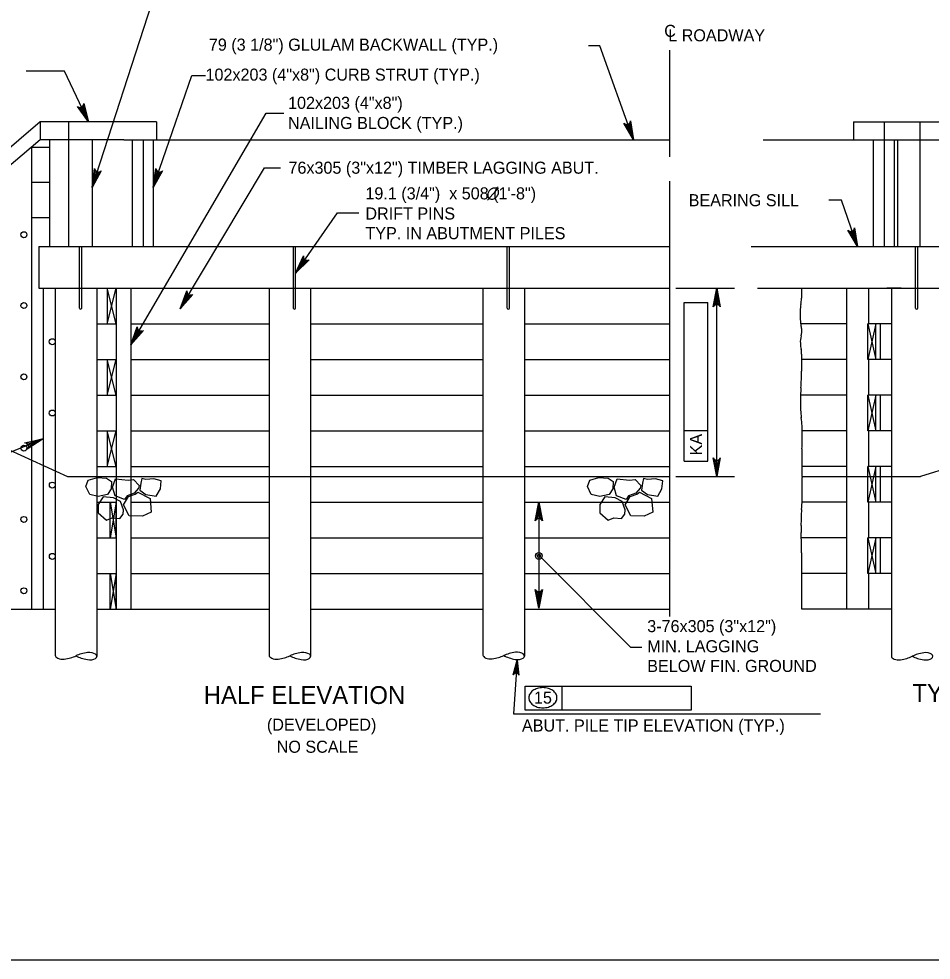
# Model space of a CAD drawing. Extents: x 635440 to 640306, y 296653 to 298484.
# Drawn here: x 638611.5 to 638838.2, y 297856.5 to 298090.4 of the extents above; entities that cross this region are included whole.
import ezdxf

# ---------------------------------------------------------------- set-up
doc = ezdxf.new("R2010")
doc.units = 0
for name, color, linetype in [('2', 7, 'Continuous'), ('4', 7, 'Continuous'), ('5', 7, 'Continuous'), ('52', 7, 'Continuous')]:
    doc.layers.add(name, color=color, linetype=linetype)

# ---------------------------------------------------------------- blocks, each defined once
blk = doc.blocks.new('ROCK')
at = {"layer": '4'}
for points in [[(2.36725, 1.088), (2.2065, 0.82625), (2.378625, 0.506625), (2.66975, 0.3095), (3.128875, 0.403375), (3.48475, 0.6775), (3.4915, 1.123375), (3.25625, 1.36725), (2.783625, 1.308375)], [(1.10175, -0.02725), (1.4015, -0.159125), (1.78825, -0.148875), (1.980875, -0.266), (2.343375, 0.09475), (2.27875, 0.5505), (1.969375, 0.883), (1.4225, 0.553625), (1.152875, 0.479), (1.0105, 0.082)], [(0.74675, 0.359875), (0.882, 0.16), (1.072875, -0.144), (0.892, -0.457375), (0.448125, -0.758625), (0.1, -0.49325), (-0.095, -0.146375), (0.202875, 0.1025), (0.579125, 0.219875)], [(2.231375, -0.71725), (2.2025, -0.266375), (2.45475, 0.037125), (2.9085, 0.28875), (3.2995, 0.047625), (3.46875, -0.344), (3.231625, -0.855), (2.92, -0.860375), (2.5765, -1.054625), (2.340375, -0.904375)], [(1.2085, -0.192875), (0.778375, -0.737625), (1.008375, -1.391375), (1.48725, -1.396875), (2.09825, -1.106625), (2.133375, -0.486375), (1.723125, -0.203375), (1.37425, -0.239875)]]:
    blk.add_lwpolyline(points, close=True, dxfattribs=at)

msp = doc.modelspace()

# ---------------------------------------------------------------- linework, layer by layer
at = {"layer": '2'}
msp.add_line((639261.46, 297856.46), (638475.46, 297856.46), dxfattribs=at)
at = {"layer": '4'}
for p, q in [((638616.79, 298064.76), (638555.41, 298012.43)), ((638616.79, 298064.76), (638616.79, 298060.33)), ((638645.68, 298064.76), (638616.79, 298064.76)), ((638623.78, 298064.76), (638623.78, 298060.33)), ((638645.68, 298064.76), (638645.68, 298060.33)), ((638818.94, 298064.76), (638842.35, 298064.76)), ((638818.94, 298064.76), (638818.94, 298060.33)), ((638826.56, 298064.76), (638826.56, 298033.75)), ((638835.37, 298064.76), (638835.37, 298060.33)), ((638616.79, 298060.33), (638555.41, 298008)), ((638637.58, 298060.33), (638616.79, 298060.33)), ((638619.08, 298060.33), (638619.08, 298033.75)), ((638623.78, 298060.33), (638623.78, 298033.75)), ((638629.7, 298060.33), (638629.7, 298033.75)), ((638637.58, 298060.33), (638773.18, 298060.33)), ((638639.66, 298060.33), (638639.66, 298033.75)), ((638642.41, 298060.33), (638642.41, 298033.75)), ((638644.86, 298060.33), (638644.86, 298033.75)), ((638796.46, 298060.33), (638842.35, 298060.33)), ((638823.81, 298060.33), (638823.81, 298033.75)), ((638829.02, 298060.33), (638829.02, 298033.75)), ((638829.87, 298060.33), (638829.87, 298033.75)), ((638835.37, 298060.33), (638835.37, 298033.75)), ((638614.59, 298058.45), (638614.59, 297980.72)), ((638614.59, 298058.45), (638618.15, 298058.45)), ((638618.15, 298058.48), (638619.08, 298058.48)), ((638614.59, 298049.74), (638619.08, 298049.74)), ((638614.59, 298041.01), (638619.08, 298041.01)), ((638616.45, 298033.75), (638616.45, 298023.42)), ((638616.45, 298033.75), (638773.18, 298033.75)), ((638626.54, 298018.49), (638626.54, 298033.75)), ((638627.1, 298018.49), (638627.1, 298033.75)), ((638679.7, 298018.49), (638679.7, 298033.75)), ((638680.25, 298018.49), (638680.25, 298033.75)), ((638732.85, 298018.49), (638732.85, 298033.75)), ((638733.4, 298018.49), (638733.4, 298033.75)), ((638793.49, 298033.75), (638844.08, 298033.75)), ((638834.34, 298018.49), (638834.34, 298033.75)), ((638834.89, 298018.49), (638834.89, 298033.75)), ((638616.45, 298023.42), (638773.18, 298023.42)), ((638617.56, 298023.42), (638617.56, 297943.69)), ((638620.51, 298023.42), (638620.51, 297978)), ((638630.84, 298023.42), (638630.84, 297976.6)), ((638633.47, 298023.42), (638633.47, 298014.56)), ((638635.68, 298014.56), (638633.47, 298023.42)), ((638633.47, 298014.56), (638635.68, 298023.42)), ((638635.68, 298023.42), (638635.68, 298014.56)), ((638635.68, 298023.42), (638635.68, 297976.6)), ((638639.32, 298023.42), (638639.32, 297976.6)), ((638673.67, 298023.42), (638673.67, 297976.6)), ((638684, 298023.42), (638684, 297976.6)), ((638726.82, 298023.42), (638726.82, 297976.6)), ((638737.15, 298023.42), (638737.15, 297976.6)), ((638795.04, 298023.42), (638844.6, 298023.42)), ((638817.16, 298023.42), (638817.16, 297976.6)), ((638822.66, 298023.42), (638822.66, 298014.56)), ((638830.78, 298023.42), (638827.22, 298023.42)), ((638828.31, 298023.42), (638828.31, 297976.6)), ((638630.84, 298014.56), (638635.68, 298014.56)), ((638639.32, 298014.56), (638673.67, 298014.56)), ((638684, 298014.56), (638726.82, 298014.56)), ((638737.15, 298014.56), (638773.18, 298014.56)), ((638817.16, 298014.56), (638805.79, 298014.56)), ((638822.49, 298005.7), (638822.49, 298014.56)), ((638822.49, 298014.56), (638824.49, 298005.7)), ((638824.49, 298014.56), (638822.49, 298005.7)), ((638828.31, 298014.56), (638822.49, 298014.56)), ((638824.49, 298005.7), (638824.49, 298014.56)), ((638825.63, 298005.7), (638825.63, 298014.56)), ((638828.31, 298014.56), (638827.22, 298014.56)), ((638926.38, 298005.82), (638835.58, 297976.6)), ((638560.65, 298005.46), (638623.57, 297976.6)), ((638630.84, 298005.7), (638635.68, 298005.7)), ((638633.47, 297996.84), (638635.68, 298005.7)), ((638635.68, 297996.84), (638633.47, 298005.7)), ((638633.47, 298005.7), (638633.47, 297996.84)), ((638635.68, 298005.7), (638635.68, 297996.84)), ((638639.32, 298005.7), (638673.67, 298005.7)), ((638684, 298005.7), (638726.82, 298005.7)), ((638737.15, 298005.7), (638773.18, 298005.7)), ((638817.16, 298005.7), (638806.04, 298005.7)), ((638828.31, 298005.7), (638822.49, 298005.7)), ((638822.66, 298005.7), (638822.66, 297996.84)), ((638630.84, 297996.84), (638635.68, 297996.84)), ((638639.32, 297996.84), (638673.67, 297996.84)), ((638684, 297996.84), (638726.82, 297996.84)), ((638737.15, 297996.84), (638773.18, 297996.84)), ((638817.16, 297996.84), (638805.74, 297996.84)), ((638824.49, 297996.84), (638822.49, 297987.98)), ((638822.49, 297996.84), (638824.49, 297987.98)), ((638822.49, 297987.98), (638822.49, 297996.84)), ((638828.31, 297996.84), (638822.49, 297996.84)), ((638824.49, 297987.98), (638824.49, 297996.84)), ((638825.63, 297987.98), (638825.63, 297996.84)), ((638630.84, 297987.98), (638635.68, 297987.98)), ((638633.47, 297987.98), (638633.47, 297979.12)), ((638635.68, 297979.12), (638633.47, 297987.98)), ((638633.47, 297979.12), (638635.68, 297987.98)), ((638635.68, 297987.98), (638635.68, 297979.12)), ((638639.32, 297987.98), (638673.67, 297987.98)), ((638684, 297987.98), (638726.82, 297987.98)), ((638737.15, 297987.98), (638773.18, 297987.98)), ((638817.16, 297987.98), (638806.17, 297987.98)), ((638828.31, 297987.98), (638822.49, 297987.98)), ((638822.66, 297987.98), (638822.66, 297979.12)), ((638614.59, 297980.72), (638614.59, 297943.69)), ((638620.51, 297978), (638620.51, 297932.22)), ((638630.84, 297979.12), (638635.68, 297979.12)), ((638639.32, 297979.12), (638673.67, 297979.12)), ((638684, 297979.12), (638726.82, 297979.12)), ((638737.15, 297979.12), (638773.18, 297979.12)), ((638817.16, 297979.12), (638806.03, 297979.12)), ((638828.31, 297979.12), (638822.49, 297979.12)), ((638824.49, 297979.12), (638822.49, 297970.27)), ((638822.49, 297979.12), (638824.49, 297970.27)), ((638822.49, 297970.27), (638822.49, 297979.12)), ((638824.49, 297970.27), (638824.49, 297979.12)), ((638825.63, 297970.27), (638825.63, 297979.12)), ((638623.57, 297976.6), (638773.18, 297976.6)), ((638630.84, 297976.6), (638630.84, 297931.95)), ((638635.68, 297976.6), (638635.68, 297943.69)), ((638639.32, 297976.6), (638639.32, 297943.69)), ((638673.67, 297976.6), (638673.67, 297932.22)), ((638684, 297976.6), (638684, 297931.95)), ((638726.82, 297976.6), (638726.82, 297932.28)), ((638737.15, 297976.6), (638737.15, 297932)), ((638806.09, 297976.6), (638835.58, 297976.6)), ((638817.16, 297976.6), (638817.16, 297943.69)), ((638828.31, 297976.6), (638828.31, 297931.96)), ((638630.84, 297970.27), (638635.68, 297970.27)), ((638635.68, 297970.27), (638634.14, 297961.41)), ((638634.14, 297970.27), (638635.68, 297961.41)), ((638634.14, 297961.41), (638634.14, 297970.27)), ((638635.68, 297961.41), (638635.68, 297970.27)), ((638639.32, 297970.27), (638673.67, 297970.27)), ((638684, 297970.27), (638726.82, 297970.27)), ((638737.15, 297970.27), (638773.18, 297970.27)), ((638817.16, 297970.27), (638806.11, 297970.27)), ((638828.31, 297970.27), (638822.49, 297970.27)), ((638822.66, 297970.27), (638822.66, 297961.41)), ((638630.84, 297961.41), (638635.68, 297961.41)), ((638639.32, 297961.41), (638673.67, 297961.41)), ((638684, 297961.41), (638726.82, 297961.41)), ((638737.15, 297961.41), (638773.18, 297961.41)), ((638817.16, 297961.41), (638805.93, 297961.41)), ((638828.31, 297961.41), (638822.49, 297961.41)), ((638822.49, 297952.55), (638822.49, 297961.41)), ((638822.49, 297961.41), (638824.49, 297952.55)), ((638824.49, 297961.41), (638822.49, 297952.55)), ((638824.49, 297952.55), (638824.49, 297961.41)), ((638825.63, 297952.55), (638825.63, 297961.41)), ((638630.84, 297952.55), (638635.68, 297952.55)), ((638634.14, 297943.69), (638634.14, 297952.55)), ((638634.14, 297952.55), (638635.68, 297943.69)), ((638635.68, 297952.55), (638634.14, 297943.69)), ((638635.68, 297943.69), (638635.68, 297952.55)), ((638639.32, 297952.55), (638673.67, 297952.55)), ((638684, 297952.55), (638726.82, 297952.55)), ((638737.15, 297952.55), (638773.18, 297952.55)), ((638817.16, 297952.55), (638806.02, 297952.55)), ((638828.31, 297952.55), (638822.49, 297952.55)), ((638822.66, 297952.55), (638822.66, 297943.69)), ((638600.84, 297943.69), (638620.51, 297943.69)), ((638630.84, 297943.69), (638673.67, 297943.69)), ((638632.08, 297943.69), (638636.51, 297943.69)), ((638684, 297943.69), (638726.82, 297943.69)), ((638737.15, 297943.69), (638773.18, 297943.69)), ((638828.31, 297943.69), (638806.02, 297943.69))]:
    msp.add_line(p, q, dxfattribs=at)
for centre in [(638612.74, 298036.71), (638612.74, 298019.12), (638619.79, 298010.13), (638612.74, 298001.4), (638619.79, 297992.41), (638612.74, 297983.68), (638619.8, 297974.5), (638612.74, 297965.97), (638619.8, 297956.79), (638612.74, 297948.25)]:
    msp.add_circle(centre, 0.738, dxfattribs=at)
for centre, radius, start, end in [((638784.68, 298021.81), 21.4, 0, 4.3004), ((638773.3, 298025), 32.98, 350.2251, 352.7773), ((638798.48, 298021.81), 7.59, 352.7773, 0), ((638626.82, 298018.53), 0.28, 188.6735, 351.3265), ((638679.97, 298018.53), 0.28, 188.6735, 351.3265), ((638733.13, 298018.53), 0.28, 188.6735, 351.3265), ((638823.51, 298017), 17.89, 174.8504, 180), ((638815.7, 298017.7), 10.05, 170.2251, 174.8504), ((638834.61, 298018.53), 0.28, 188.6735, 351.3265), ((638827.6, 298017), 21.97, 180, 184.6462), ((638811.51, 298015.69), 5.84, 184.6462, 194.0958), ((638799.74, 298012.73), 6.31, 5.005, 14.0958), ((638801.02, 298012.84), 5.02, 345.3447, 5.005), ((638811.51, 298010.1), 5.83, 165.3447, 183.5807), ((638818.12, 298010.51), 12.45, 183.5807, 190.7194), ((638798.43, 298006.79), 7.59, 1.5728, 10.7194), ((638750.08, 298005.46), 55.96, 0, 1.5729), ((638638.77, 298005.46), 167.27, 359.0903, 0), ((638731.2, 298003.99), 74.82, 355.9277, 359.0903), ((638863.04, 297994.6), 57.35, 175.9277, 179.5403), ((638834.28, 297994.83), 28.59, 179.5403, 187.1963), ((638773.25, 297987.13), 32.93, 0.063, 7.1963), ((638731.77, 297987.08), 74.41, 357.2609, 0.063), ((638873.15, 297980.32), 67.13, 177.2609, 180.2111), ((638898.98, 297980.41), 92.96, 180.2111, 182.5002), ((638729.13, 297973), 77.05, 359.9858, 2.5002), ((638749.3, 297972.99), 56.88, 355.4372, 359.9858), ((638851.31, 297964.85), 45.46, 175.4372, 180.5256), ((638894.58, 297965.25), 88.72, 180.5256, 181.6562), ((638076.06, 297941.58), 730.13, 1.26208, 1.65618), ((638731.45, 297956.02), 74.59, 0, 1.2621), ((634574.53, 297956.02), 4231.51, 359.83244, 0)]:
    msp.add_arc(centre, radius, start, end, dxfattribs=at)
for centre, major_axis, start_param, end_param in [((638622.34, 297932.17), (-1.83, 0.05), 0, 1.827597), ((638620.58, 297934.8), (-7.3, 0.19), 1.89032, 2.356194), ((638630.78, 297929.36), (7.3, -0.19), 1.89032, 2.356194), ((638630.91, 297934.53), (7.3, -0.19), 3.926991, 4.392865), ((638629.01, 297932), (1.83, -0.05), 4.455588, 8.110783), ((638675.5, 297932.17), (-1.83, 0.05), 0, 1.827597), ((638673.73, 297934.8), (-7.3, 0.19), 1.89032, 2.356194), ((638683.93, 297929.36), (7.3, -0.19), 1.89032, 2.356194), ((638684.06, 297934.53), (7.3, -0.19), 3.926991, 4.392865), ((638682.17, 297932), (1.83, -0.05), 4.455588, 8.110783), ((638728.65, 297932.23), (-1.83, 0.05), 0, 1.827597), ((638726.89, 297934.86), (-7.31, 0.19), 1.89032, 2.356194), ((638737.08, 297929.42), (7.31, -0.19), 1.89032, 2.356194), ((638737.22, 297934.59), (7.31, -0.19), 3.926991, 4.392865), ((638735.32, 297932.05), (1.83, -0.05), 4.455588, 8.110783), ((638830.14, 297931.96), (-1.83, 0), 0, 1.827597), ((638828.31, 297934.54), (-7.3, 0), 1.89032, 2.356194), ((638838.64, 297929.38), (7.3, 0), 1.89032, 2.356194), ((638838.64, 297934.54), (7.3, 0), 3.926991, 4.392865), ((638836.81, 297931.96), (1.83, 0), 4.455588, 8.110783)]:
    msp.add_ellipse(centre, major_axis=major_axis, ratio=0.5, start_param=start_param, end_param=end_param, dxfattribs=at)
at = {"layer": '5'}
for p, q in [((638755.9, 298083.61), (638753.07, 298083.61)), ((638764.25, 298060.33), (638755.9, 298083.61)), ((638773.18, 298082.57), (638773.18, 298056.09)), ((638622.83, 298077.34), (638613.26, 298077.34)), ((638654.48, 298076.28), (638657.89, 298076.28)), ((638672.98, 298066.9), (638677.34, 298066.9)), ((638672.55, 298053.37), (638676.47, 298053.37)), ((638727.92, 298045.3), (638730.72, 298048.36)), ((638773.18, 298049.98), (638773.18, 297941.84)), ((638774.72, 298023.42), (638789.36, 298023.42)), ((638784.93, 297976.6), (638784.93, 298023.42)), ((638776.81, 297980.47), (638776.81, 298019.84)), ((638776.81, 298019.84), (638782.71, 298019.84)), ((638782.71, 297980.47), (638782.71, 298019.84)), ((638776.81, 297988.03), (638782.71, 297988.03)), ((638776.81, 297980.47), (638782.71, 297980.47)), ((638774.72, 297976.6), (638789.36, 297976.6)), ((638740.7, 297970.27), (638740.7, 297943.91)), ((638740.7, 297957.09), (638763.47, 297934.19)), ((638763.47, 297934.19), (638766.31, 297934.19)), ((638735.31, 297931.04), (638734.38, 297917.7)), ((638737.33, 297924.51), (638778.54, 297924.51)), ((638737.33, 297918.6), (638737.33, 297924.51)), ((638746.5, 297918.6), (638746.5, 297924.51)), ((638778.54, 297924.51), (638778.54, 297918.6)), ((638734.38, 297917.7), (638810.71, 297917.7)), ((638778.54, 297918.6), (638737.33, 297918.6))]:
    msp.add_line(p, q, dxfattribs=at)
for points in [[(638629.7, 298048.45), (638644.57, 298094.19)], [(638628.82, 298064.76), (638622.83, 298077.34)], [(638644.86, 298048.45), (638654.48, 298076.27)], [(638628.82, 298064.76), (638626.03, 298068.59), (638626.41, 298068.37), (638626.77, 298068.34), (638627.08, 298068.42), (638627.34, 298068.61), (638627.54, 298068.91), (638627.61, 298069.34), (638628.82, 298064.76), (638627.54, 298068.91), (638627.34, 298068.61), (638628.82, 298064.76), (638627.08, 298068.42), (638626.77, 298068.34), (638628.82, 298064.76), (638626.41, 298068.37)], [(638639.32, 298009.37), (638672.98, 298066.9)], [(638764.25, 298060.33), (638761.85, 298064.42), (638762.21, 298064.17), (638762.56, 298064.1), (638762.88, 298064.15), (638763.15, 298064.31), (638763.38, 298064.59), (638763.5, 298065.01), (638764.25, 298060.33), (638763.38, 298064.59), (638763.15, 298064.31), (638764.25, 298060.33), (638762.88, 298064.15), (638762.56, 298064.1), (638764.25, 298060.33), (638762.21, 298064.17)], [(638629.7, 298048.45), (638630.31, 298053.15), (638630.44, 298052.73), (638630.68, 298052.46), (638630.96, 298052.31), (638631.27, 298052.27), (638631.62, 298052.35), (638631.97, 298052.61), (638629.7, 298048.45), (638631.62, 298052.35), (638631.27, 298052.27), (638629.7, 298048.45), (638630.96, 298052.31), (638630.68, 298052.46), (638629.7, 298048.45), (638630.44, 298052.73)], [(638651.61, 298018.29), (638672.55, 298053.37)], [(638819.87, 298033.75), (638815.89, 298045.28), (638812.76, 298045.28)], [(638680.25, 298027.17), (638690.7, 298042.15), (638696, 298042.15)], [(638819.87, 298033.75), (638817.51, 298037.86), (638817.87, 298037.61), (638818.22, 298037.54), (638818.54, 298037.59), (638818.81, 298037.74), (638819.05, 298038.02), (638819.16, 298038.44), (638819.87, 298033.75), (638819.05, 298038.02), (638818.81, 298037.74), (638819.87, 298033.75), (638818.54, 298037.59), (638818.22, 298037.54), (638819.87, 298033.75), (638817.87, 298037.61)], [(638680.25, 298027.17), (638682.19, 298031.49), (638682.19, 298031.05), (638682.34, 298030.72), (638682.57, 298030.5), (638682.86, 298030.37), (638683.22, 298030.34), (638683.63, 298030.49), (638680.25, 298027.17), (638683.22, 298030.34), (638682.86, 298030.37), (638680.25, 298027.17), (638682.57, 298030.5), (638682.34, 298030.72), (638680.25, 298027.17), (638682.19, 298031.05)], [(638651.61, 298018.29), (638653.25, 298022.74), (638653.28, 298022.3), (638653.45, 298021.98), (638653.69, 298021.78), (638653.99, 298021.66), (638654.35, 298021.66), (638654.75, 298021.84), (638651.61, 298018.29), (638654.35, 298021.66), (638653.99, 298021.66), (638651.61, 298018.29), (638653.69, 298021.78), (638653.45, 298021.98), (638651.61, 298018.29), (638653.28, 298022.3)], [(638784.93, 298023.42), (638785.8, 298018.76), (638785.56, 298019.12), (638785.24, 298019.3), (638784.93, 298019.36), (638784.62, 298019.3), (638784.31, 298019.12), (638784.06, 298018.76), (638784.93, 298023.42), (638784.31, 298019.12), (638784.62, 298019.3), (638784.93, 298023.42), (638784.93, 298019.36), (638785.24, 298019.3), (638784.93, 298023.42), (638785.56, 298019.12)], [(638639.32, 298009.37), (638640.92, 298013.83), (638640.95, 298013.39), (638641.13, 298013.08), (638641.37, 298012.87), (638641.67, 298012.76), (638642.03, 298012.76), (638642.43, 298012.95), (638639.32, 298009.37), (638642.03, 298012.76), (638641.67, 298012.76), (638639.32, 298009.37), (638641.37, 298012.87), (638641.13, 298013.08), (638639.32, 298009.37), (638640.95, 298013.39)], [(638617.56, 297985.98), (638548.01, 297957.42)], [(638617.56, 297985.98), (638613.58, 297983.4), (638613.82, 297983.76), (638613.87, 297984.12), (638613.8, 297984.43), (638613.63, 297984.7), (638613.34, 297984.92), (638612.92, 297985.01), (638617.56, 297985.98), (638613.34, 297984.92), (638613.63, 297984.7), (638617.56, 297985.98), (638613.8, 297984.43), (638613.87, 297984.12), (638617.56, 297985.98), (638613.82, 297983.76)], [(638784.93, 297976.6), (638784.06, 297981.26), (638784.31, 297980.9), (638784.62, 297980.71), (638784.93, 297980.66), (638785.24, 297980.71), (638785.56, 297980.9), (638785.8, 297981.26), (638784.93, 297976.6), (638785.56, 297980.9), (638785.24, 297980.71), (638784.93, 297976.6), (638784.93, 297980.66), (638784.62, 297980.71), (638784.93, 297976.6), (638784.31, 297980.9)], [(638740.7, 297970.27), (638741.58, 297965.6), (638741.33, 297965.96), (638741.02, 297966.15), (638740.7, 297966.2), (638740.39, 297966.15), (638740.08, 297965.96), (638739.83, 297965.6), (638740.7, 297970.27), (638740.08, 297965.96), (638740.39, 297966.15), (638740.7, 297970.27), (638740.7, 297966.2), (638741.02, 297966.15), (638740.7, 297970.27), (638741.33, 297965.96)], [(638740.7, 297943.91), (638739.83, 297948.57), (638740.08, 297948.21), (638740.39, 297948.03), (638740.7, 297947.97), (638741.02, 297948.03), (638741.33, 297948.21), (638741.58, 297948.57), (638740.7, 297943.91), (638741.33, 297948.21), (638741.02, 297948.03), (638740.7, 297943.91), (638740.7, 297947.97), (638740.39, 297948.03), (638740.7, 297943.91), (638740.08, 297948.21)], [(638735.31, 297931.04), (638735.75, 297927.28), (638735.57, 297927.58), (638735.34, 297927.74), (638735.09, 297927.8), (638734.84, 297927.78), (638734.58, 297927.65), (638734.36, 297927.37), (638735.31, 297931.04), (638734.58, 297927.65), (638734.84, 297927.78), (638735.31, 297931.04), (638735.09, 297927.8), (638735.34, 297927.74), (638735.31, 297931.04), (638735.57, 297927.58)]]:
    msp.add_lwpolyline(points, dxfattribs=at)
for points in [[(638628.82, 298064.76), (638627.78, 298067.53), (638627.33, 298067.32)], [(638763.73, 298063.16), (638762.84, 298062.85), (638764.23, 298060.33)], [(638629.7, 298048.45), (638630.85, 298051.18), (638630.38, 298051.33)], [(638819.87, 298033.75), (638819.13, 298036.62), (638818.67, 298036.46)], [(638680.25, 298027.17), (638682.14, 298029.45), (638681.73, 298029.73)], [(638784.44, 298020.46), (638785.42, 298020.46), (638784.93, 298023.42)], [(638651.61, 298018.29), (638653.33, 298020.7), (638652.91, 298020.95)], [(638639.32, 298009.37), (638641.02, 298011.79), (638640.6, 298012.04)], [(638617.56, 297985.98), (638614.73, 297985.08), (638614.92, 297984.63)], [(638784.44, 297979.55), (638785.42, 297979.55), (638784.93, 297976.6)], [(638740.21, 297967.31), (638741.2, 297967.31), (638740.7, 297970.27)], [(638740.21, 297946.86), (638741.2, 297946.86), (638740.7, 297943.91)]]:
    msp.add_lwpolyline(points, close=True, dxfattribs=at)
for radius in [0.833, 0.417]:
    msp.add_circle((638740.71, 297956.89), radius, dxfattribs=at)
for centre, radius, start, end in [((638741.36, 297920.46), 3.66, 106.5358, 125.6316), ((638741.7, 297919.3), 4.87, 90, 106.5358), ((638741.7, 297919.3), 4.87, 73.4642, 90), ((638742.05, 297920.46), 3.66, 54.3684, 73.4642), ((638740.03, 297921.66), 1.83, 149.9767, 180), ((638740.03, 297921.66), 1.83, 180, 210.0233), ((638740.83, 297921.2), 2.76, 125.6316, 149.9767), ((638742.58, 297921.2), 2.76, 30.0233, 54.3684), ((638743.38, 297921.66), 1.83, 0, 30.0233), ((638743.38, 297921.66), 1.83, 329.9767, 0), ((638740.83, 297922.13), 2.76, 210.0233, 234.3684), ((638741.36, 297922.86), 3.66, 234.3684, 253.4642), ((638741.7, 297924.02), 4.87, 253.4642, 270), ((638741.7, 297924.02), 4.87, 270, 286.5358), ((638742.05, 297922.86), 3.66, 286.5358, 305.6316), ((638742.58, 297922.13), 2.76, 305.6316, 329.9767)]:
    msp.add_arc(centre, radius, start, end, dxfattribs=at)
msp.add_spline([(638730.42, 298048.06), (638730.21, 298048.23), (638729.99, 298048.29), (638729.71, 298048.31), (638729.56, 298048.31), (638729.29, 298048.25), (638729.04, 298048.14), (638728.87, 298048.04), (638728.54, 298047.78), (638728.28, 298047.44), (638728.12, 298047.12), (638728.03, 298046.83), (638728, 298046.56), (638728.03, 298046.33), (638728.14, 298046), (638728.26, 298045.83), (638728.5, 298045.65), (638728.87, 298045.56), (638729.28, 298045.58), (638729.8, 298045.81), (638730.18, 298046.14), (638730.47, 298046.54), (638730.66, 298046.95), (638730.72, 298047.41), (638730.64, 298047.71), (638730.44, 298048.06)], degree=3, dxfattribs=at)
at = {"layer": '52'}
msp.add_lwpolyline([(638644.86, 298048.45), (638645.56, 298053.14), (638645.68, 298052.72), (638645.91, 298052.44), (638646.19, 298052.29), (638646.5, 298052.24), (638646.86, 298052.31), (638647.21, 298052.57), (638644.86, 298048.45), (638646.86, 298052.31), (638646.5, 298052.24), (638644.86, 298048.45), (638646.19, 298052.29), (638645.91, 298052.44), (638644.86, 298048.45), (638645.68, 298052.72)], dxfattribs=at)

# ---------------------------------------------------------------- block references
at = {"layer": '5', "xscale": 4.921475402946, "yscale": -4.921475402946, "rotation": -156.2166383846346}
for p in [(638646.12, 297976.03), (638770.78, 297976.03)]:
    msp.add_blockref('ROCK', p, dxfattribs=at)

# ---------------------------------------------------------------- texts
at = {"layer": '5'}
for s, height, p in [('C', 3, (638771.86, 298085.87)), ('L ROADWAY', 3, (638772.86, 298084.76)), ('79 (3 1/8") GLULAM BACKWALL (TYP.)', 3.0001, (638658.7, 298082.44)), ('102x203 (4"x8") CURB STRUT (TYP.)', 3.0001, (638657.87, 298074.99)), ('102x203 (4"x8")', 3.0001, (638678.38, 298067.98)), ('NAILING BLOCK (TYP.)', 3.0001, (638678.38, 298062.98)), ('76x305 (3"x12") TIMBER LAGGING ABUT.', 3.0001, (638678.48, 298051.87)), ('19.1 (3/4")  x 508 (1\'-8")', 3.0001, (638697.6, 298045.49)), ('BEARING SILL', 3.0001, (638777.94, 298043.79)), ('DRIFT PINS', 3, (638697.6, 298040.49)), ('TYP. IN ABUTMENT PILES', 3.0001, (638697.6, 298035.6)), ('3-76x305 (3"x12")', 3.0001, (638767.64, 297937.96)), ('MIN. LAGGING', 3.0001, (638767.64, 297932.96)), ('BELOW FIN. GROUND', 3.0001, (638767.64, 297928.07)), ('HALF ELEVATION', 4.4294, (638657.44, 297920.12)), ('TYPICAL WING ELEVATION', 4.4294, (638833.54, 297920.62)), ('15', 3, (638739.49, 297920.2)), ('(DEVELOPED)', 3.0001, (638673.13, 297913.49)), ('ABUT. PILE TIP ELEVATION (TYP.)', 3.0001, (638736.51, 297913.27)), ('NO SCALE', 3, (638675.56, 297907.99))]:
    msp.add_text(s, height=height, dxfattribs=at).set_placement(p)
msp.add_text('KA', height=3, rotation=90, dxfattribs=at).set_placement((638781.26, 297981.88))

doc.saveas('drawing.dxf')
